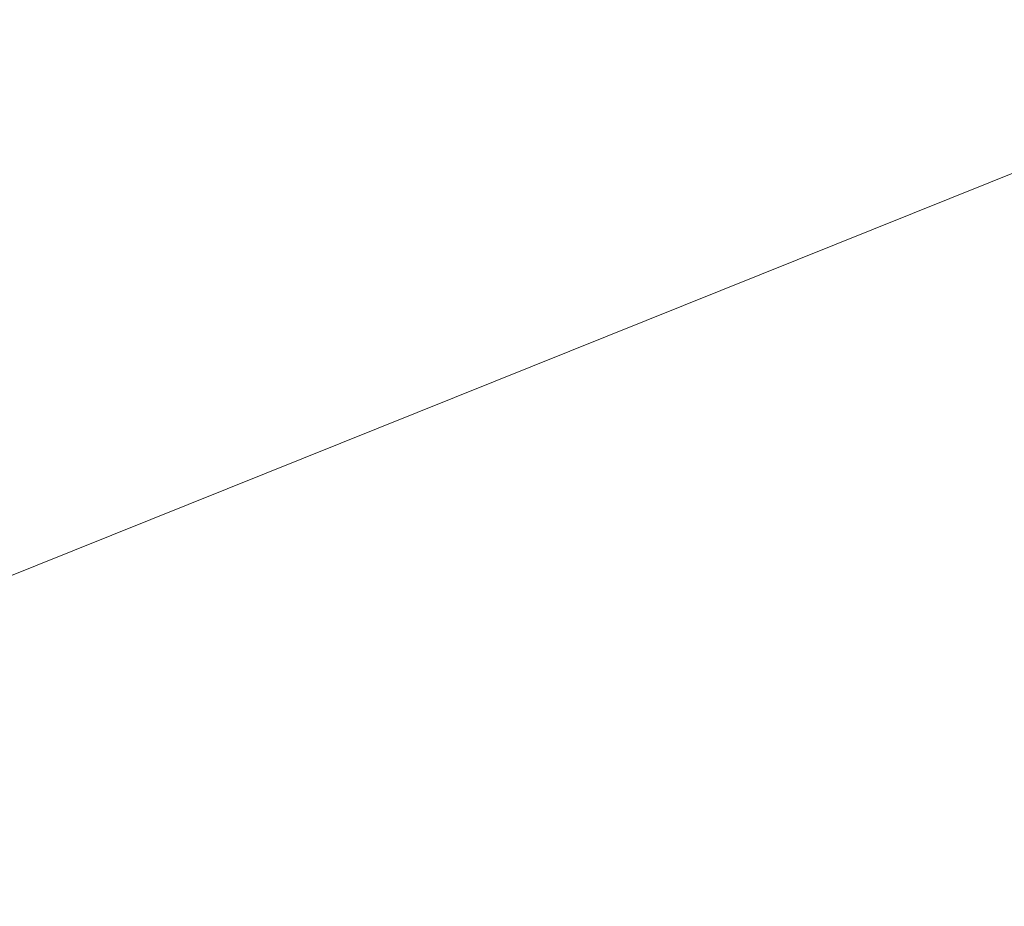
# Model space of a CAD drawing. Extents: x 1620613 to 1693141, y 557269 to 607790.
# Tile 967 of 1056: x 1620885.9 to 1620887.19, y 607299.75 to 607300.9. Entities that reach past the tile are written whole.
import ezdxf

# ---------------------------------------------------------------- set-up
doc = ezdxf.new("R2010")
doc.units = 0
doc.header["$LTSCALE"] = 10
doc.header["$MEASUREMENT"] = 0
doc.linetypes.add('DGN Style 2', pattern=[7.346996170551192, 4.408197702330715, -2.938798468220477])
doc.linetypes.add('DGN Style 3', pattern=[10.28579463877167, 7.346996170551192, -2.938798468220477])
doc.layers.add('DT_X_Contour_Minor', color=136, linetype='DGN Style 3', lineweight=0)
doc.layers.add('SV_X_Top_of_Bank', color=97, linetype='DGN Style 2', lineweight=0)

# ---------------------------------------------------------------- blocks, each defined once
blk = doc.blocks.new('*U1004')
at = {"layer": 'DT_X_Contour_Minor', "transparency": 33554559, "flags": 128}
for points, elevation in [([(-26.4221577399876, 51.95833175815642), (-27.71982852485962, 51.03469212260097), (-27.97437398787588, 50.85364810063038), (-28.18186575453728, 50.70636159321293), (-28.34230382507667, 50.59283259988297), (-28.4556881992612, 50.51306112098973), (-28.69530826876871, 50.34534719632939), (-28.85981133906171, 50.20753661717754), (-29.17360549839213, 49.91989032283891), (-29.63669074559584, 49.48240831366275), (-30.24906708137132, 48.8950905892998), (-32.08112542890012, 47.12912903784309), (-32.72328845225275, 46.49489483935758), (-33.27573376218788, 45.91666340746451), (-33.73846135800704, 45.39443474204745), (-34.11147124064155, 44.92820884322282), (-34.98654064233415, 43.75961013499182), (-35.37127004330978, 43.30610329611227), (-35.86915619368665, 42.82203181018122), (-36.48019909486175, 42.30739567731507), (-37.20439874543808, 41.76219489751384), (-39.28647348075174, 40.2675732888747), (-39.98611710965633, 39.74158006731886), (-40.52349194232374, 39.28456660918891), (-40.89859798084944, 38.89653291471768), (-41.11143522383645, 38.57747898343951), (-41.46264281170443, 37.81864151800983), (-41.56407973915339, 37.53517833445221), (-41.60498482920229, 37.25391688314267), (-41.58535808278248, 36.97485716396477), (-41.50519949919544, 36.69799917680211), (-40.98988515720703, 35.41113261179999), (-41.36458870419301, 35.2114997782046), (-41.40116681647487, 35.18857666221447), (-41.35031391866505, 35.20536424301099), (-41.21203001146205, 35.26186252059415), (-40.98631509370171, 35.35807149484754), (-40.26783396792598, 35.66757635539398), (-40.02239461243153, 35.74966068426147), (-39.8249373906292, 35.76378502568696), (-39.6754623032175, 35.70994937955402), (-39.57396934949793, 35.58815374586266), (-39.36729765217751, 35.17275207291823), (-39.29846415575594, 35.03223562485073), (-39.24696743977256, 34.92223753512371), (-39.21280750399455, 34.84275780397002), (-39.19598434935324, 34.79379643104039), (-39.17423830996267, 34.70392391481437), (-39.19917079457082, 34.65937235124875), (-39.29027777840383, 34.59312204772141), (-39.44755926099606, 34.50517300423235), (-39.67101524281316, 34.39552522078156), (-40.35513052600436, 34.07419947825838), (-40.58325396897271, 33.96678022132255), (-40.75453783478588, 33.8855167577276), (-40.86898212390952, 33.83040908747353), (-40.92658683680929, 33.80145721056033), (-41.00441330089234, 33.7591265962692), (-41.04055930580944, 33.73462800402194), (-41.09062747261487, 33.69288018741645), (-41.15461780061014, 33.63388314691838), (-41.2325302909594, 33.55763688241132), (-41.45885981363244, 33.33131454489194), (-41.55081032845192, 33.24771939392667), (-41.65691473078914, 33.16667569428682), (-41.77717302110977, 33.08818344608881), (-41.91158519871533, 33.01224264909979), (-42.28888952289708, 32.81313579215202), (-42.41095057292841, 32.74687478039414), (-42.49415548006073, 32.69742188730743), (-42.53850424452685, 32.66477711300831), (-42.54399686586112, 32.64894045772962), (-42.50683566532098, 32.62912020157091), (-42.53423417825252, 32.60898901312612), (-42.64430061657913, 32.56346063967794), (-42.83703498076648, 32.49253508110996), (-43.11243727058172, 32.39621233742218), (-43.95706727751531, 32.10548877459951), (-44.25215094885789, 32.00285932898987), (-44.50392945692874, 31.91301366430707), (-44.71240280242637, 31.83595178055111), (-44.8775709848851, 31.77167367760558), (-45.26027925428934, 31.61731044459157), (-45.38764896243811, 31.56564027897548), (-45.48272688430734, 31.5264022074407), (-45.54551302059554, 31.49959622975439), (-45.5760073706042, 31.48522234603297), (-45.61426992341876, 31.46346811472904), (-45.66447487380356, 31.43806682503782), (-45.78639281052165, 31.37817862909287), (-45.98002373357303, 31.28380352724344), (-46.24536764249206, 31.15494151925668), (-47.04856871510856, 30.7653269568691), (-47.38836151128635, 30.6047740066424), (-47.80533909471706, 30.41532607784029), (-48.29950146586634, 30.19698317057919), (-48.87084862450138, 29.94974528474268), (-50.49735409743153, 29.25191761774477), (-51.13303793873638, 28.97905882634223), (-51.8202103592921, 28.68385320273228), (-52.55887135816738, 28.3663007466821), (-53.3490209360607, 28.02640145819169), (-55.52473791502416, 27.09020757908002), (-56.49371372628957, 26.66848666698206), (-57.76885342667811, 26.10546933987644), (-59.35015701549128, 25.40115559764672), (-61.23762449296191, 24.55554544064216), (-66.6790896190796, 22.11218980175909), (-68.57485017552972, 21.26142299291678), (-70.18103300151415, 20.54163929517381), (-71.49763809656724, 19.95283870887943), (-72.52466546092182, 19.49502123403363), (-74.8773014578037, 18.44881878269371), (-75.91999211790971, 17.98397094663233), (-77.28358709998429, 17.37407927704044), (-78.96808640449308, 16.61914377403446), (-80.97349003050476, 15.71916443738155), (-86.74910546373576, 13.12582776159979), (-88.72374219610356, 12.23877836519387), (-90.31594081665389, 11.52263268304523), (-91.52570132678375, 10.97739071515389), (-92.3530237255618, 10.60305246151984), (-94.04929930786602, 9.832688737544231), (-94.68466071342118, 9.54443124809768), (-95.31853824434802, 9.257431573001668), (-95.95093189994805, 8.971689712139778), (-96.58184168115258, 8.687205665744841), (-98.26228926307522, 7.930258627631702), (-98.89682115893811, 7.644555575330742), (-99.54008116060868, 7.355156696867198), (-100.1920692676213, 7.06206199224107), (-100.8527854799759, 6.765271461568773), (-102.6263328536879, 5.968902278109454), (-103.2449727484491, 5.690073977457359), (-103.7707319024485, 5.450865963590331), (-104.2036103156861, 5.251278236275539), (-104.5436079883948, 5.091310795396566), (-105.3264274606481, 4.717558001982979), (-105.6287788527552, 4.573821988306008), (-105.9487184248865, 4.422928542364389), (-106.2862461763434, 4.264877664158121), (-106.6413621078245, 4.099669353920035), (-107.6117888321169, 3.649570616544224), (-107.9746458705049, 3.481720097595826), (-108.3353969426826, 3.315742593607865), (-108.6940420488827, 3.151638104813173), (-109.0505811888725, 2.989406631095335), (-109.9985442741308, 2.55928672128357), (-110.3086120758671, 2.420033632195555), (-110.5278431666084, 2.324864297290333), (-110.6562375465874, 2.273778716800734), (-110.6937952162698, 2.266776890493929), (-110.6728333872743, 2.306883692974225), (-110.6862926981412, 2.310373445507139), (-110.7423920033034, 2.290762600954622), (-110.8411313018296, 2.24805115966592), (-110.9825105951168, 2.182239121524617), (-111.4163753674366, 1.975939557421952), (-111.5617474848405, 1.90787255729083), (-111.6724652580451, 1.858396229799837), (-111.7485286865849, 1.827510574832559), (-111.7899377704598, 1.815215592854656), (-111.8541562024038, 1.807216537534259), (-111.8952114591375, 1.794595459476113), (-111.9702134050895, 1.76273151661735), (-112.0791620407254, 1.71162470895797), (-112.2220573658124, 1.641275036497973), (-112.6483738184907, 1.428018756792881), (-112.8175543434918, 1.34328058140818), (-113.0053585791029, 1.249008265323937), (-113.2117865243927, 1.145201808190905), (-113.4368381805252, 1.031861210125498), (-114.0618075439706, 0.7169074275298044), (-114.2700324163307, 0.618599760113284), (-114.4259800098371, 0.5598920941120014), (-114.5296503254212, 0.5407844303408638), (-114.5810433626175, 0.5612767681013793), (-114.6483884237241, 0.6687230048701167), (-114.6723631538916, 0.7065127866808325), (-114.6937785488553, 0.7392974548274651), (-114.7126346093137, 0.7670770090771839), (-114.7289313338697, 0.7898514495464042), (-114.799010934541, 0.884453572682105), (-115.0863380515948, 0.9425401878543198), (-115.1710306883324, 0.9323459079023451), (-115.3019684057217, 0.8768688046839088), (-115.4791512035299, 0.7761088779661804), (-115.702579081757, 0.6300661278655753), (-116.3600468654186, 0.180241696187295), (-116.6101513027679, -0.01975269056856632), (-116.8673637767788, -0.2823675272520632), (-117.131684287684, -0.6076028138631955), (-117.4031128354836, -0.995458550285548), (-118.1363996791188, -2.11323444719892), (-118.4312717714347, -2.533009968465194), (-118.765922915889, -2.954004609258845), (-119.1403531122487, -3.376218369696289), (-119.5545623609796, -3.79965124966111), (-120.712159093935, -4.930431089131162), (-121.2576473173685, -5.398751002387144), (-122.025914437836, -5.955625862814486), (-123.0169604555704, -6.601055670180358), (-124.2307853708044, -7.33504042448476), (-127.7646903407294, -9.410406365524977), (-129.0504631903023, -10.16678530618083), (-130.2573530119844, -10.87939767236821), (-131.3853598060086, -11.54824346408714), (-132.4344835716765, -12.17332268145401), (-135.1269695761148, -13.78184516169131), (-136.0246570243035, -14.31878836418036), (-136.6983548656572, -14.72322611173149), (-137.1480630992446, -14.99515840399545), (-137.3737817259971, -15.13458524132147), (-137.677045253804, -15.32971620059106), (-137.9974270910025, -15.53586171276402), (-138.7311249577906, -16.00795002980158), (-139.8781388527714, -16.74598115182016), (-141.4384687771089, -17.74995507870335), (-146.1504366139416, -20.78180929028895), (-147.8899061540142, -21.88109677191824), (-149.5743388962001, -22.90506855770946), (-151.2037348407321, -23.85372464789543), (-152.7780939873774, -24.72706504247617), (-156.9030026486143, -26.95555183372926), (-158.2580997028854, -27.68774060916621), (-159.2297093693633, -28.21294184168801), (-159.8178316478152, -28.53115553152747), (-160.0224665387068, -28.64238167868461), (-160.0568430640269, -28.66300134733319), (-160.0893978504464, -28.68125328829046), (-160.1612798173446, -28.72054435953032), (-160.2724889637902, -28.78087456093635), (-160.4230252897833, -28.8622438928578), (-160.8768917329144, -29.10728095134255), (-161.2334875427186, -29.31818412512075), (-161.9628751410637, -29.7671158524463), (-163.0650545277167, -30.45407613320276), (-164.540025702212, -31.3790649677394), (-168.9703378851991, -34.16307326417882), (-170.4930653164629, -35.11789278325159), (-171.7385134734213, -35.89434511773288), (-172.7066823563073, -36.49243026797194), (-173.3975719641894, -36.91214823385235), (-174.8702385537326, -37.79357323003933), (-175.577311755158, -38.18167739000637), (-176.5940314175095, -38.68492112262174), (-177.9203975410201, -39.30330442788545), (-179.5564101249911, -40.0368273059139), (-184.331972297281, -42.14640774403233), (-185.9600141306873, -42.86267835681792), (-187.2624680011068, -43.4293048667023), (-188.2393339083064, -43.84628727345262), (-188.890611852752, -44.11362557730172), (-190.1932357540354, -44.62700225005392), (-190.8766222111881, -44.90431178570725), (-191.9498136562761, -45.35120788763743), (-193.4128100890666, -45.9676905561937), (-195.265611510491, -46.75375979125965), (-200.7261552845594, -49.0760598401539), (-202.5265453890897, -49.8416973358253), (-203.8323078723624, -50.39688478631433), (-204.6434427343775, -50.74162219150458), (-204.9599499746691, -50.87590955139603), (-205.1444657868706, -50.9534091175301), (-205.4094279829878, -51.06469744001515), (-206.0659277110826, -51.34043773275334), (-207.1139649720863, -51.78062999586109), (-208.5535397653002, -52.38527422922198), (-212.9144559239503, -54.21692814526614), (-214.4953707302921, -54.87517555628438), (-215.9674280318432, -55.47617735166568), (-217.3306278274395, -56.01993353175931), (-218.5849701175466, -56.50644409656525), (-221.7847395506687, -57.72747811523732), (-222.8509311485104, -58.13458622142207), (-223.6496788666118, -58.44013502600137), (-224.1809827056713, -58.64412452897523), (-224.4448426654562, -58.74655473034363), (-224.7918773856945, -58.88428953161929), (-225.0772514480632, -58.99538952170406), (-225.673097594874, -59.22538839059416), (-226.5794158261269, -59.57428613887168), (-227.796206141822, -60.04208276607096), (-231.4549430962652, -61.44807227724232), (-232.9376689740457, -62.02218422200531), (-234.6417938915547, -62.69002792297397), (-236.5673178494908, -63.4516033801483), (-238.7142408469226, -64.3069105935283), (-244.7345675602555, -66.71270550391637), (-246.739514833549, -67.51349833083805), (-248.2391116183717, -68.111530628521), (-249.2333579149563, -68.50680239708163), (-249.72225372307, -68.69931363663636), (-250.3521752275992, -68.94232956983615), (-250.7275681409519, -69.0684500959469), (-251.3813057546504, -69.26454972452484), (-252.313388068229, -69.53062845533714), (-253.523815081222, -69.86668628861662), (-257.1227467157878, -70.85614598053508), (-258.6074759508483, -71.22436795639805), (-260.3624649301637, -71.58693911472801), (-262.3877136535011, -71.94385945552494), (-264.6832221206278, -72.2951289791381), (-271.1649243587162, -73.22431328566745), (-272.2743608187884, -73.87685941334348), (-270.7413935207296, -75.13760956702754), (-266.5660224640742, -77.00656374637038), (-259.7482476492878, -79.48372195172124), (-238.0443097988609, -86.90041586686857), (-230.9031500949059, -89.32110521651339), (-225.7576243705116, -91.02065282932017), (-222.6077326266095, -91.99905870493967), (-221.453474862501, -92.2563228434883), (-221.0362994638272, -91.98083823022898), (-220.7937196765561, -91.94951449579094), (-220.3788618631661, -92.06215675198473), (-219.7917260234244, -92.31876499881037), (-219.0323121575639, -92.71933923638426), (-216.7775044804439, -93.9794918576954), (-215.9991035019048, -94.38683808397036), (-215.3550063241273, -94.66376229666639), (-214.8452129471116, -94.81026449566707), (-214.4697233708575, -94.82634468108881), (-213.0308142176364, -94.59706751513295), (-209.0644522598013, -93.2959824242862), (-208.0970566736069, -93.20292095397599), (-206.8947393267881, -93.48134443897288), (-205.4575002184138, -94.13125287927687), (-203.7853393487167, -95.15264627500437), (-199.0130146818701, -98.3716752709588), (-197.5992905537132, -99.25004037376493), (-196.9373616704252, -99.47086393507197), (-197.0272280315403, -99.03414595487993), (-197.8688896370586, -97.93988643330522), (-201.1157142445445, -94.14513898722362), (-202.1445991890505, -92.86694454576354), (-202.7961355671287, -91.87842180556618), (-203.0703233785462, -91.1795707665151), (-202.9671626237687, -90.77039142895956), (-201.6052657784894, -89.53678849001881), (-196.2946542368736, -87.53550001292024), (-195.1693159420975, -87.08935588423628), (-194.06927743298, -86.60861856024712), (-192.994538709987, -86.09328804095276), (-191.9450997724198, -85.54336432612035), (-189.1803289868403, -84.0307768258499), (-188.1064418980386, -83.47586562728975), (-186.9583587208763, -82.94557265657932), (-185.7360794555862, -82.43989791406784), (-184.4396041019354, -81.9588413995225), (-180.8834083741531, -80.70884833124), (-179.6824118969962, -80.28517202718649), (-178.7465692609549, -79.95163791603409), (-178.0758804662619, -79.70824599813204), (-177.6703455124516, -79.55499627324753), (-176.9424574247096, -79.26651993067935), (-176.675729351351, -79.16141957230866), (-176.4214611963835, -79.06247575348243), (-176.1796529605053, -78.96968847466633), (-175.9503046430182, -78.88305773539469), (-175.3553223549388, -78.6602511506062), (-174.762106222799, -78.4298333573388), (-173.4286945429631, -77.90568491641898), (-171.3550873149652, -77.08780582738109), (-168.5412845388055, -75.9761960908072), (-160.0508830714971, -72.6202625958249), (-157.2561313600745, -71.51578799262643), (-155.2396773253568, -70.71931430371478), (-154.001520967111, -70.2308415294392), (-153.5416622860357, -70.0503696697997), (-153.3531027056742, -69.97977926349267), (-153.2682810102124, -69.9421778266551), (-153.155235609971, -69.88231632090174), (-153.0139665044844, -69.800194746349), (-152.8444736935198, -69.69581310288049), (-152.3548612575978, -69.38778196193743), (-152.1645990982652, -69.27370018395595), (-151.9610219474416, -69.16247820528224), (-151.74412980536, -69.05411602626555), (-151.5139226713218, -68.94861364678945), (-150.8822836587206, -68.6710870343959), (-150.2915771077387, -68.4260573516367), (-148.9931867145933, -67.89911326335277), (-146.9871124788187, -67.09025476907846), (-144.2733544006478, -65.99948186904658), (-136.0930877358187, -62.71486826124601), (-133.3686395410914, -61.62607873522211), (-131.3304949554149, -60.82317036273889), (-129.9786539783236, -60.30614314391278), (-129.313116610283, -60.07499707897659), (-128.4534217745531, -59.83978244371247), (-128.1407040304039, -59.72982814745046), (-127.8473219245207, -59.57637623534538), (-127.573275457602, -59.3794267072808), (-127.3185646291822, -59.13897956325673), (-126.1750305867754, -57.91539845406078), (-125.6638016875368, -57.54778814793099), (-125.5201019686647, -57.45771540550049), (-125.3081009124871, -57.34504445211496), (-125.027798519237, -57.20977528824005), (-124.67919478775, -57.05190791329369), (-123.658516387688, -56.60079729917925), (-123.3162236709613, -56.45018668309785), (-123.0548543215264, -56.33668779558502), (-122.8744083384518, -56.26030063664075), (-122.774885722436, -56.22102520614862), (-122.6173899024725, -56.16577302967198), (-122.578404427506, -56.13100091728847), (-122.5795698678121, -56.06812371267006), (-122.6208862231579, -55.97714141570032), (-122.702353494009, -55.85805402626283), (-123.176219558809, -55.23673432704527), (-123.2689925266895, -55.26020671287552), (-123.27880088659, -55.26118479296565), (-123.2684661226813, -55.25405943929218), (-123.2379882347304, -55.2388306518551), (-123.1873672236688, -55.21549843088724), (-123.0255203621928, -55.14247459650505), (-122.9375661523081, -55.10604744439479), (-122.7950886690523, -55.05153386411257), (-122.5980879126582, -54.97893385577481), (-122.3465638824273, -54.88824741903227), (-121.6031354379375, -54.62230168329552), (-121.3172286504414, -54.51236278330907), (-121.0170796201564, -54.38200538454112), (-120.7026883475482, -54.2312294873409), (-120.3740548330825, -54.06003509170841), (-119.4787091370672, -53.57629203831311), (-119.1806481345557, -53.41567858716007), (-118.9579743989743, -53.29664552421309), (-118.8106879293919, -53.2191928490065), (-118.7387887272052, -53.18332056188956), (-118.6475738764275, -53.14310164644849), (-118.5940182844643, -53.11962995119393), (-118.5017626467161, -53.07937905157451), (-118.370806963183, -53.02234894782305), (-118.2011512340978, -52.94853963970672), (-117.697135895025, -52.72934254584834), (-117.5315163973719, -52.65704004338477), (-117.4126694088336, -52.60453035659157), (-117.3405949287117, -52.57181348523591), (-117.3152929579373, -52.5588894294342), (-117.3101843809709, -52.55081570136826), (-117.2631252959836, -52.52895948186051), (-117.1257794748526, -52.46944611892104), (-116.8981469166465, -52.37227561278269), (-116.5802276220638, -52.23744796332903), (-115.6120605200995, -51.82769804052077), (-115.2194286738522, -51.65870471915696), (-114.7676584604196, -51.45903719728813), (-114.2567498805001, -51.22869547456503), (-113.6867029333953, -50.96767955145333), (-112.0877265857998, -50.23073815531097), (-111.4670962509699, -49.94613143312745), (-110.8044375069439, -49.64501731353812), (-110.0997503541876, -49.32739579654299), (-109.3530347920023, -48.99326688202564), (-107.3057554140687, -48.08024658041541), (-106.5441058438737, -47.74109617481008), (-105.794616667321, -47.40841018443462), (-105.0572878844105, -47.08218860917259), (-104.3321194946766, -46.76243144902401), (-102.4145509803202, -45.91836490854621), (-101.5012583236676, -45.51471419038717), (-100.1995567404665, -44.93681194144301), (-98.50944623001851, -44.18465816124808), (-96.43092679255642, -43.25825285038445), (-90.37032972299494, -40.55550331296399), (-88.25751306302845, -39.61251305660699), (-86.46451088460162, -38.81060444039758), (-84.9913231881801, -38.14977746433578), (-83.8379499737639, -37.63003212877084), (-81.18870737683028, -36.43215342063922), (-80.25277914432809, -36.00904832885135), (-79.43192639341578, -35.63814208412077), (-78.72614912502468, -35.31943468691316), (-78.13544733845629, -35.05292613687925), (-76.71367655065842, -34.4118351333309), (-75.96444420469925, -34.0753918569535), (-74.78307525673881, -33.54688028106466), (-73.16956970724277, -32.82630040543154), (-71.1239275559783, -31.91365223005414), (-65.0926996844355, -29.22383269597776), (-63.05558418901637, -28.31482348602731), (-61.46765860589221, -27.60516050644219), (-60.32892293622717, -27.09484375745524), (-59.63937717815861, -26.78387323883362), (-58.39950837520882, -26.22041349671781), (-57.97896558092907, -26.02894983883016), (-57.64723880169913, -25.8771536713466), (-57.40432803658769, -25.7650249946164), (-57.25023328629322, -25.69256380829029), (-56.95773530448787, -25.55222396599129), (-56.81331861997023, -25.48196517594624), (-56.59944205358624, -25.37644368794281), (-56.31610560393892, -25.23565950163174), (-55.96330927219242, -25.05961261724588), (-54.92990587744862, -24.54313732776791), (-54.55293985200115, -24.35628810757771), (-54.19709432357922, -24.18309691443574), (-53.86236929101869, -24.02356374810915), (-53.54876475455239, -23.87768860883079), (-52.74064665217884, -23.50689893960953), (-52.47525161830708, -23.38610528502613), (-52.28515509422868, -23.30181657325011), (-52.17035707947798, -23.25403280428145), (-52.13085757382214, -23.24275397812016), (-52.12592357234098, -23.26135036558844), (-52.10117963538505, -23.25621700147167), (-52.03064832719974, -23.22686961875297), (-51.91432964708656, -23.17330821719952), (-51.75222359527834, -23.09553279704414), (-51.25889096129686, -22.85584631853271), (-51.05811752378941, -22.75836918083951), (-50.82579668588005, -22.64570262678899), (-50.56192844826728, -22.51784665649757), (-50.2665128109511, -22.37480126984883), (-49.43667457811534, -21.97309435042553), (-49.17018562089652, -21.84487856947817), (-48.99309742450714, -21.7615114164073), (-48.90540998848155, -21.72299289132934), (-48.90712331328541, -21.72932299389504), (-49.03089319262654, -21.80600143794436), (-49.05063169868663, -21.82155339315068), (-49.01701980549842, -21.81070042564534), (-48.93005751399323, -21.77344253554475), (-48.7897448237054, -21.70977972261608), (-48.34444378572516, -21.50480565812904), (-48.17551681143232, -21.45221952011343), (-48.00271166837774, -21.44819165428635), (-47.82602835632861, -21.49272206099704), (-47.64546687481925, -21.58581074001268), (-46.7937975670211, -22.13352721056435), (-42.2364000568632, -18.93331495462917), (-41.3104534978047, -18.22286632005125), (-40.48578418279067, -17.46303995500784), (-39.76239211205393, -16.65383585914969), (-39.140277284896, -15.79525403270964), (-37.61634073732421, -13.43986552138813), (-37.04584322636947, -12.63717082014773), (-36.47730310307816, -11.99562810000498), (-35.91072036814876, -11.51523736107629), (-35.34609502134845, -11.19599860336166), (-33.84303728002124, -10.55956455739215), (-33.33886044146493, -10.34608286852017), (-32.95362323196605, -10.18296333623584), (-32.68732565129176, -10.07020596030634), (-32.53996769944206, -10.00781074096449), (-32.30559933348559, -9.908573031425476), (-31.90467404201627, -9.634235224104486), (-30.87767444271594, -8.885650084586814), (-29.22460053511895, -7.662817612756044), (-26.9454523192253, -5.96573780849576), (-20.03295799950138, -0.8078618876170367), (-17.72287080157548, 0.9096714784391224), (-15.97697994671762, 2.193864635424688), (-14.79528543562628, 3.044717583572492), (-14.17778726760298, 3.462230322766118), (-13.28338727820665, 3.997810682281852), (-12.96057946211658, 4.195819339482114), (-12.66295600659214, 4.388160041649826), (-12.39051691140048, 4.574832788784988), (-12.14326217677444, 4.75583758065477), (-11.51749536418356, 5.230959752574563), (-11.00479138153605, 5.565659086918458), (-9.93600454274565, 6.213415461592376), (-8.311134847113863, 7.174228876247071), (-6.130182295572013, 8.448099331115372), (0.4271349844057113, 12.26249659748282), (2.594258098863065, 13.52337980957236), (4.177639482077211, 14.44523149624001), (5.177279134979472, 15.02805165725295), (5.593177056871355, 15.27184029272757), (5.923915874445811, 15.46990128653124), (6.12780222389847, 15.59505155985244), (6.49140715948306, 15.82195663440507), (7.014730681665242, 16.15061651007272), (7.697772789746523, 16.58103118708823), (11.25797932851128, 18.82706088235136), (20.18971190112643, 20.77616461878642), (21.90178052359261, 21.057118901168), (23.21010100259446, 21.06465157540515), (24.11467333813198, 20.7987626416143), (24.61549753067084, 20.25945209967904), (26.01059809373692, 17.10468581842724)], 2.200041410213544), ([(-28.66335585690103, 51.7220972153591), (-29.30004596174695, 51.26892201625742), (-29.42493632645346, 51.18009445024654), (-29.52674023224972, 51.10782969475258), (-29.60545768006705, 51.05212774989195), (-29.66108866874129, 51.01298861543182), (-29.77865602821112, 50.93070133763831), (-29.85936793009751, 50.86308585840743), (-30.01332811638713, 50.72195487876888), (-30.24053658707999, 50.50730839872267), (-30.54099334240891, 50.21914641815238), (-31.4398757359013, 49.35269380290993), (-31.75494705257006, 49.04151269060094), (-32.02599920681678, 48.7578088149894), (-32.25303219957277, 48.50158217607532), (-32.43604603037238, 48.27283277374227), (-32.86539069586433, 47.69947068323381), (-33.16645912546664, 47.39634373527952), (-33.74765591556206, 46.91698445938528), (-34.60898106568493, 46.26139285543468), (-35.75043457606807, 45.42956892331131), (-39.16781508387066, 42.9763953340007), (-40.31616411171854, 42.11306466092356), (-41.19817581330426, 41.36295283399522), (-41.81385018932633, 40.72605985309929), (-42.16318723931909, 40.20238571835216), (-42.73963627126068, 38.95687982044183), (-42.90612817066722, 38.49162199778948), (-42.97326709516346, 38.02997795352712), (-42.94105304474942, 37.57194768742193), (-42.8094860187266, 37.1175311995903), (-41.96368295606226, 35.00535307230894), (-42.23085186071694, 34.86301205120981), (-42.26887846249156, 34.84078360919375), (-42.26845730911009, 34.83510157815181), (-42.22958840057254, 34.84596595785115), (-42.15227173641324, 34.87337674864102), (-41.70174920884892, 35.03990206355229), (-41.55750328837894, 34.74459908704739), (-41.52192420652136, 34.67397008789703), (-41.47700664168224, 34.58864150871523), (-41.4227505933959, 34.48861334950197), (-41.35915606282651, 34.37388561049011), (-41.04059179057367, 33.80419047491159), (-41.33739384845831, 33.50739783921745), (-41.41715527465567, 33.43902560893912), (-41.52923867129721, 33.36110576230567), (-41.67364403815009, 33.27363829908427), (-41.85037137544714, 33.17662321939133), (-42.36474023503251, 32.90518618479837), (-42.53114278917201, 32.8148543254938), (-42.64457380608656, 32.7474365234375), (-42.70503328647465, 32.70293277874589), (-42.71252122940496, 32.68134309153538), (-42.66186036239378, 32.65432266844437), (-42.67755569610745, 32.63433251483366), (-42.7626373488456, 32.59462737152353), (-42.91710532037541, 32.53520723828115), (-43.14095960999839, 32.45607211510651), (-43.83041947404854, 32.2187584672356), (-44.07882419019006, 32.13194548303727), (-44.30694344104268, 32.04949176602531), (-44.51477722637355, 31.9713973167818), (-44.70232554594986, 31.8976621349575), (-45.17540711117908, 31.70684733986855), (-45.33285409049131, 31.64297570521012), (-45.4503838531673, 31.59447189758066), (-45.52799640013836, 31.56133591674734), (-45.56569173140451, 31.54356776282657), (-45.61298965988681, 31.5166764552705), (-45.67505008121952, 31.48527686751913), (-45.82575790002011, 31.41124658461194), (-46.06511311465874, 31.29458560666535), (-46.39311572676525, 31.1352939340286), (-47.38598588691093, 30.65367521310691), (-47.77893061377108, 30.46683042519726), (-48.21311217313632, 30.26751010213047), (-48.68853056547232, 30.05571424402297), (-49.20518579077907, 29.83144285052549), (-50.63791550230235, 29.21675175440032), (-51.19786635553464, 28.97640033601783), (-51.80317163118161, 28.71636440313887), (-52.45383132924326, 28.4366439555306), (-53.14984545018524, 28.13723899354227), (-55.06635566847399, 27.31257974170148), (-55.97075848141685, 26.91826044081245), (-57.24658425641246, 26.35379697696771), (-58.89383299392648, 25.61918935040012), (-60.91250469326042, 24.71443756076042), (-66.79085984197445, 22.07490723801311), (-68.81696076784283, 21.16555793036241), (-70.48649718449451, 20.41715774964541), (-71.79946909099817, 19.8297066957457), (-72.75587648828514, 19.40320476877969), (-74.83087686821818, 18.4804651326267), (-75.80085483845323, 18.04787272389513), (-77.15453846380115, 17.44215022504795), (-78.89192774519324, 16.66329763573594), (-81.01302268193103, 15.71131495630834), (-87.18088338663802, 12.94185435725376), (-89.27493008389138, 12.00123585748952), (-90.93117464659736, 11.25647580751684), (-92.14961707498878, 10.70757420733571), (-92.93025736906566, 10.35453105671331), (-94.42822864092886, 9.674227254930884), (-94.98931266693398, 9.419668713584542), (-95.5490862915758, 9.16622094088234), (-96.10754951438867, 8.913883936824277), (-96.66470233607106, 8.662657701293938), (-98.14869599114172, 7.994202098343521), (-98.72580298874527, 7.734375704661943), (-99.34412873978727, 7.456238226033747), (-100.0036732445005, 7.159789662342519), (-100.7044365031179, 6.845030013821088), (-102.6280968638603, 5.981256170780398), (-103.2917161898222, 5.682352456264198), (-103.8398288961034, 5.433471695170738), (-104.2724349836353, 5.234613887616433), (-104.5895344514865, 5.085779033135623), (-105.281124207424, 4.755583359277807), (-105.5584339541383, 4.62387002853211), (-105.871670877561, 4.476376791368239), (-106.2208349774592, 4.313103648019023), (-106.6059262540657, 4.134050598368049), (-107.6807392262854, 3.635535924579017), (-108.0726961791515, 3.454136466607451), (-108.4424573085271, 3.283824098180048), (-108.7900226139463, 3.124598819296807), (-109.1153920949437, 2.976460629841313), (-109.9534496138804, 2.596208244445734), (-110.2272938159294, 2.473625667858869), (-110.4202832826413, 2.391067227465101), (-110.5324180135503, 2.348532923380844), (-110.5636980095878, 2.346022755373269), (-110.5393050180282, 2.392694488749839), (-110.5549674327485, 2.396755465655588), (-110.6202494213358, 2.37393459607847), (-110.7351509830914, 2.324231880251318), (-110.8996721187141, 2.247647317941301), (-111.4045545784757, 2.007579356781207), (-111.5737221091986, 1.9283707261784), (-111.7025628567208, 1.870795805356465), (-111.7910768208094, 1.834854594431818), (-111.8392640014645, 1.820547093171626), (-111.9139941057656, 1.811238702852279), (-111.961769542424, 1.796551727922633), (-112.049048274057, 1.759472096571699), (-112.1758303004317, 1.699999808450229), (-112.342115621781, 1.618134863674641), (-112.8382142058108, 1.369971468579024), (-113.0243978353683, 1.276749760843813), (-113.2108747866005, 1.183207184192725), (-113.3976450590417, 1.089343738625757), (-113.5847086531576, 0.9951594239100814), (-114.0839359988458, 0.7435734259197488), (-114.2528334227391, 0.6691401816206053), (-114.3851051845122, 0.6345299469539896), (-114.4807512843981, 0.6397427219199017), (-114.539771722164, 0.6847785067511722), (-114.6483253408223, 0.8579712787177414), (-114.6869702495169, 0.918884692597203), (-114.7214897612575, 0.9717303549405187), (-114.7518838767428, 1.016508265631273), (-114.7781525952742, 1.053218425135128), (-114.8911140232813, 1.205707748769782), (-115.3542570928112, 1.299337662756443), (-115.490773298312, 1.282905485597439), (-115.7018320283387, 1.193481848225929), (-115.9874332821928, 1.031066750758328), (-116.3475770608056, 0.7956601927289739), (-117.4073505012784, 0.07058742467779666), (-117.7788057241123, -0.2034798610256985), (-118.0983413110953, -0.4818771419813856), (-118.3659572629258, -0.7646044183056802), (-118.5816535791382, -1.051661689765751), (-119.0876175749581, -1.822921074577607), (-119.2910777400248, -2.112563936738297), (-119.5219852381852, -2.403047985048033), (-119.7803400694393, -2.6943732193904), (-120.0661422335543, -2.986539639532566), (-120.8648777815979, -3.766771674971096), (-121.3225887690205, -4.137671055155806), (-122.0966700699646, -4.665195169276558), (-123.1871216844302, -5.349344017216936), (-124.5939436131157, -6.190117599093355), (-128.767295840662, -8.641013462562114), (-130.2369261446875, -9.505103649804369), (-131.5158028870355, -10.25920231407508), (-132.6039260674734, -10.90330945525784), (-133.501295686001, -11.43742507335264), (-135.6399432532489, -12.71507802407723), (-136.3582963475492, -13.14499497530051), (-136.909369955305, -13.47650611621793), (-137.2931640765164, -13.70961144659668), (-137.5096787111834, -13.84431096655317), (-137.8640117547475, -14.07230193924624), (-138.2383458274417, -14.31316231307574), (-139.0955982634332, -14.86475020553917), (-140.4357690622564, -15.72706561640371), (-142.2588582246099, -16.90010854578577), (-147.7643204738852, -20.44252638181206), (-149.7222287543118, -21.68669164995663), (-151.4668569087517, -22.7623740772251), (-152.9982049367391, -23.66957366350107), (-154.3162728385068, -24.40829040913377), (-157.5467470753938, -26.15355794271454), (-158.6090805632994, -26.72762390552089), (-159.3732253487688, -27.14087114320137), (-159.8391814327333, -27.39329965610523), (-160.0069488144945, -27.48490944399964), (-160.05674356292, -27.51477724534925), (-160.0897382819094, -27.53356989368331), (-160.1513763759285, -27.56754698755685), (-160.2416578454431, -27.6167085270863), (-160.3605826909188, -27.68105451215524), (-160.7159067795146, -27.87288973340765), (-160.9950793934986, -28.03800213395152), (-161.5661041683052, -28.38946291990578), (-162.4289811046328, -28.92727209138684), (-163.5837102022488, -29.65142964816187), (-167.0521240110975, -31.83098098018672), (-168.3330390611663, -32.63164036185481), (-169.5744738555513, -33.39895500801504), (-170.7764283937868, -34.13292491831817), (-171.9389026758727, -34.83355009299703), (-174.9861937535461, -36.65742424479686), (-176.1557057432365, -37.33081155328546), (-177.3787734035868, -37.98306786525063), (-178.6553967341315, -38.61419318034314), (-179.9855757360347, -39.22418749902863), (-183.604127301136, -40.82266435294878), (-184.953786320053, -41.41113715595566), (-186.2888497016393, -41.97769792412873), (-187.6093174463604, -42.52234665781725), (-188.9151895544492, -43.04508335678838), (-192.378054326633, -44.40983184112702), (-193.6907164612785, -44.93266471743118), (-195.0315542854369, -45.47760198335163), (-196.4005677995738, -46.04464363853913), (-197.7977570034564, -46.6337896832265), (-201.5611624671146, -48.23431832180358), (-202.8068933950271, -48.76405462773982), (-203.7215320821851, -49.15286706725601), (-204.3050785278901, -49.4007556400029), (-204.557532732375, -49.50772034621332), (-204.7892876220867, -49.60506107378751), (-205.122084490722, -49.7448410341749), (-205.9466589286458, -50.09117536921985), (-207.2630109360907, -50.64406407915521), (-209.0711405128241, -51.40350716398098), (-214.5485228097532, -53.70409455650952), (-216.4640158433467, -54.50409027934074), (-218.1024582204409, -55.17863690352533), (-219.4638499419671, -55.72773442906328), (-220.5481910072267, -56.15138285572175), (-223.0703663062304, -57.11384652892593), (-223.9168219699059, -57.43714301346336), (-224.5645574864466, -57.68518471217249), (-225.0135728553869, -57.85797162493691), (-225.2638680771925, -57.95550375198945), (-225.6663618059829, -58.11524970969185), (-225.9325421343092, -58.21920330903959), (-226.429212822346, -58.41125463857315), (-227.1563738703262, -58.69140369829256), (-228.1140252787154, -59.05965048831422), (-230.9750828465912, -60.15910556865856), (-232.2341146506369, -60.64783893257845), (-233.8654168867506, -61.28944771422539), (-235.8689895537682, -62.08393191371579), (-238.244832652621, -63.03129153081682), (-245.0767748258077, -65.76141773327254), (-247.3358571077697, -66.66393429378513), (-248.9891473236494, -67.32388932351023), (-250.0366454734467, -67.74128282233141), (-250.4783515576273, -67.9161147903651), (-250.8485116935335, -68.05891799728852), (-251.1604747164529, -68.15815091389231), (-251.8187436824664, -68.34874725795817), (-252.8233185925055, -68.63070702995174), (-254.1741994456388, -69.00403022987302), (-258.2382896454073, -70.1213766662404), (-259.91491875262, -70.53719098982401), (-261.8967384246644, -70.9466241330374), (-264.1837486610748, -71.34967609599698), (-266.7759494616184, -71.74634687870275), (-274.0954056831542, -72.79562739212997), (-275.3482357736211, -73.53251449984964), (-273.6171338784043, -74.9562154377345), (-268.9020999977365, -77.06673020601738), (-261.203134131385, -79.86405880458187), (-236.6939825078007, -88.23935350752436), (-228.6428515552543, -90.981510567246), (-222.8713224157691, -92.92651071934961), (-219.3793950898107, -94.07435396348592), (-218.1670695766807, -94.42504030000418), (-217.9736706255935, -94.29732798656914), (-217.8612127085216, -94.28280657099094), (-217.6688881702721, -94.33502655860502), (-217.3966970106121, -94.45398794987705), (-217.0446392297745, -94.63969074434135), (-215.9993296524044, -95.22388673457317), (-215.6384696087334, -95.41272896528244), (-215.3398716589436, -95.54110866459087), (-215.1035358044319, -95.60902583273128), (-214.9294620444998, -95.61648046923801), (-214.2623960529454, -95.51018953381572), (-212.4236245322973, -94.90701760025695), (-211.3693692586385, -95.27248518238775), (-208.9946483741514, -96.62739018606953), (-205.2994618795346, -98.9717326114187), (-200.2838097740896, -102.305512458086), (-185.1481166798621, -112.5148419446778), (-180.6644119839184, -115.3006257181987), (-178.5650677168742, -116.0009799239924), (-178.8500838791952, -114.6159045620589), (-181.5194604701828, -111.1453996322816), (-191.8169452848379, -99.1101470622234), (-195.1750249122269, -95.14225500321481), (-197.5261501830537, -92.26501825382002), (-198.8703210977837, -90.47843681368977), (-199.2075376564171, -89.7825106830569), (-198.4316547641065, -89.0797177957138), (-195.4061593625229, -87.93956867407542), (-194.7024538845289, -87.65115346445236), (-193.8879783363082, -87.27454317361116), (-192.9627327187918, -86.8097378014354), (-191.9267170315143, -86.25673734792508), (-189.0163151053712, -84.6644760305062), (-187.885862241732, -84.08033551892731), (-186.6773050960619, -83.52210997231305), (-185.3906436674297, -82.98979939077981), (-184.0258779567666, -82.48340377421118), (-180.2823636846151, -81.167568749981), (-179.0181060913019, -80.7215757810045), (-178.0329690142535, -80.37047314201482), (-177.3269524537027, -80.11426083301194), (-176.9000564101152, -79.95293885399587), (-176.1338276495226, -79.64926735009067), (-175.8762315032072, -79.54731187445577), (-175.6781146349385, -79.46919907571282), (-175.5394770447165, -79.4149289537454), (-175.4603187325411, -79.3845015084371), (-175.3285356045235, -79.33515189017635), (-174.8662217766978, -79.15331559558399), (-173.5781176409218, -78.64481892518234), (-171.4642231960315, -77.80966187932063), (-168.5245384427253, -76.64784445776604), (-159.584325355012, -73.11411749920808), (-156.6458573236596, -71.9527562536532), (-154.5356130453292, -71.11896773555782), (-153.2535925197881, -70.61275194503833), (-152.7997957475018, -70.43410888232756), (-152.6939693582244, -70.39449101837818), (-152.6463643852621, -70.37338774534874), (-152.5829192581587, -70.33979132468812), (-152.503633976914, -70.2937017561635), (-152.408508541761, -70.23511903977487), (-152.1337205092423, -70.06224093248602), (-152.0269385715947, -69.99821415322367), (-151.9126837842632, -69.93579239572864), (-151.7909561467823, -69.87497566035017), (-151.6617556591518, -69.81576394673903), (-151.307257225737, -69.6600060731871), (-150.7865892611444, -69.44654054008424), (-149.4904591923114, -68.92296234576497), (-147.4188670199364, -68.08927149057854), (-144.5718127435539, -66.94546797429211), (-135.9457185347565, -63.48184171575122), (-133.0872926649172, -62.33768157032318), (-130.9815857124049, -61.50292082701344), (-129.6285976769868, -60.97755948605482), (-129.0283285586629, -60.76159754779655), (-128.4312361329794, -60.59823158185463), (-128.1976767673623, -60.5043540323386), (-127.9448179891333, -60.34524585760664), (-127.6726597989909, -60.12090705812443), (-127.3812021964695, -59.83133763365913), (-125.9760347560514, -58.32780886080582), (-125.8161657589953, -58.21285156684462), (-125.7512496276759, -58.17585428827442), (-125.6250165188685, -58.1141298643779), (-125.4374664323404, -58.02767829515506), (-125.1885993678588, -57.91649958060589), (-124.4431978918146, -57.58705348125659), (-124.1611560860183, -57.4587819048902), (-123.8740817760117, -57.32105175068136), (-123.5819749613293, -57.17386301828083), (-123.2848356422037, -57.01721570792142), (-122.485754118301, -56.5868781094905), (-122.2091005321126, -56.43948820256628), (-121.978450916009, -56.32007168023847), (-121.7938052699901, -56.2286285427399), (-121.6551635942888, -56.16515879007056), (-121.1155117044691, -55.93423784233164), (-120.8633052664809, -55.59544713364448), (-120.8215244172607, -55.51844386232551), (-120.8042703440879, -55.43263006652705), (-120.8115430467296, -55.33800574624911), (-120.843342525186, -55.23457090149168), (-120.9608435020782, -54.94699728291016), (-121.000999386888, -54.84809745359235), (-121.0333413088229, -54.767078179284), (-121.0578692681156, -54.70393946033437), (-121.0745832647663, -54.65868129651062), (-121.134349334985, -54.48919782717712), (-120.8391535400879, -54.3255671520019), (-120.7496332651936, -54.27642424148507), (-120.6075849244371, -54.19912294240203), (-120.4130085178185, -54.09366325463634), (-120.165904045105, -53.96004517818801), (-119.4369213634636, -53.56618578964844), (-119.1930260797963, -53.43487928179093), (-119.0080772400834, -53.33635429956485), (-118.8820748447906, -53.2706108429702), (-118.8150188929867, -53.23764891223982), (-118.7147982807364, -53.19345913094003), (-118.6559550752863, -53.16767004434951), (-118.5545909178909, -53.12344512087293), (-118.4107058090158, -53.06078436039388), (-118.2242997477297, -52.97968776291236), (-117.6705223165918, -52.73884905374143), (-117.4885509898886, -52.65940803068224), (-117.3579700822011, -52.60171399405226), (-117.278779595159, -52.56576694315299), (-117.2509795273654, -52.55156687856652), (-117.2453665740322, -52.54269602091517), (-117.2033268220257, -52.52277257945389), (-117.0814172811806, -52.4696553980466), (-116.879637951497, -52.38334447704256), (-116.597988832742, -52.26383981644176), (-115.7404314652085, -51.90090240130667), (-115.3795960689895, -51.74519667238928), (-114.9402579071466, -51.55028254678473), (-114.4224169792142, -51.316160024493), (-113.8260732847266, -51.04282910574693), (-112.1311530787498, -50.26166879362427), (-111.4732828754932, -49.95998472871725), (-110.7708624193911, -49.64080276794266), (-110.0238917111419, -49.30412291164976), (-109.2323707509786, -48.94994515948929), (-107.0622478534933, -47.98214062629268), (-106.2708308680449, -47.62965386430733), (-105.524172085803, -47.29804697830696), (-104.8222715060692, -46.98731996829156), (-104.1651291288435, -46.6974728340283), (-102.4724270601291, -45.95238697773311), (-101.6161663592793, -45.57374351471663), (-100.3169108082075, -44.99662751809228), (-98.57466040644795, -44.22103898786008), (-96.38941515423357, -43.2469779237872), (-89.97143468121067, -40.38485170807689), (-87.75575667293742, -39.39607936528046), (-85.9222080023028, -38.57635699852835), (-84.47078867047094, -37.92568460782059), (-83.4014986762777, -37.44406219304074), (-81.05956447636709, -36.38513572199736), (-80.23220259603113, -36.01111022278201), (-79.50656760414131, -35.68322857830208), (-78.88265950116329, -35.40149078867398), (-78.36047828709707, -35.16589685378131), (-77.10363090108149, -34.59917150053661), (-76.39172531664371, -34.27964198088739), (-75.1986441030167, -33.74609743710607), (-73.52438726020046, -32.99853786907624), (-71.36895478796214, -32.03696327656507), (-64.97956735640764, -29.18741099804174), (-62.83160034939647, -28.22902048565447), (-61.17973990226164, -27.49101315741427), (-60.02398601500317, -26.97338901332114), (-59.36433868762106, -26.67614805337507), (-58.26675456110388, -26.17734973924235), (-57.89447235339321, -26.00785803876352), (-57.60081382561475, -25.87348167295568), (-57.38577897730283, -25.77422064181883), (-57.24936780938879, -25.71007494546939), (-56.99043626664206, -25.58584020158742), (-56.85282068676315, -25.51876037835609), (-56.63417260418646, -25.41069696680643), (-56.33449201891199, -25.26164996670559), (-55.95377893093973, -25.07161937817), (-54.8305006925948, -24.51022635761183), (-54.42835901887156, -24.31061814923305), (-54.06439267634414, -24.13283828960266), (-53.73860166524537, -23.97688677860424), (-53.45098598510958, -23.84276361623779), (-52.73491127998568, -23.51420631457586), (-52.49968865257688, -23.40738071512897), (-52.33107679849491, -23.33332189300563), (-52.22907571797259, -23.2920298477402), (-52.19368541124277, -23.28350457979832), (-52.1881256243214, -23.30445956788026), (-52.1602433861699, -23.29867513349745), (-52.08076651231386, -23.26560558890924), (-51.94969500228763, -23.20525093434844), (-51.76702885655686, -23.11761116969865), (-51.21112628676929, -22.84752498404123), (-50.9964290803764, -22.74327124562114), (-50.76926438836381, -22.63307466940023), (-50.52963221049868, -22.5169352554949), (-50.27753254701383, -22.39485300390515), (-49.58864346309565, -22.06137654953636), (-49.37009269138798, -21.95659541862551), (-49.23110718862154, -21.89235936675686), (-49.17168695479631, -21.86866839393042), (-49.19183198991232, -21.88552250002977), (-49.35163910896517, -21.98452688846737), (-49.3771247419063, -22.00460700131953), (-49.33372630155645, -21.99059404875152), (-49.22144378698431, -21.94248803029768), (-49.04027719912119, -21.86028894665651), (-48.46532086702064, -21.59563396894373), (-48.25667408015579, -21.52164932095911), (-48.06195096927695, -21.49818661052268), (-47.88115153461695, -21.5252458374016), (-47.71427577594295, -21.6028270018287), (-47.28783865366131, -21.87707269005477), (-47.14352265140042, -21.97119530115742), (-47.03040248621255, -22.04787886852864), (-46.94847815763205, -22.10712339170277), (-46.89774966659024, -22.14892887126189), (-46.80406813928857, -22.23715809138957), (-46.77389289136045, -22.26847884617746), (-46.75362829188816, -22.29626919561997), (-46.74327434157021, -22.32052913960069), (-46.7428310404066, -22.34125867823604), (-46.76388714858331, -22.42975891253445), (-46.48259858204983, -22.47773711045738), (-46.3857663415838, -22.45273684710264), (-46.21582186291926, -22.35717397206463), (-45.97276514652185, -22.19104848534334), (-45.65659619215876, -21.95436038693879), (-44.71599599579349, -21.22910864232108), (-44.29573215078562, -20.9127490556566), (-43.74039076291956, -20.50760910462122), (-43.04997183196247, -20.01368878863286), (-42.22447535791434, -19.43098810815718), (-39.84304803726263, -17.75874580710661), (-39.00926831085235, -17.12909249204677), (-38.29399962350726, -16.49431427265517), (-37.6972419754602, -15.85441114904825), (-37.21899536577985, -15.20938312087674), (-36.10168579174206, -13.48247517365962), (-35.68341225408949, -12.89396085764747), (-35.26657382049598, -12.42359887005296), (-34.85117049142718, -12.07138921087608), (-34.4372022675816, -11.83733188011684), (-33.33520047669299, -11.37071543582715), (-32.96555148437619, -11.21419636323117), (-32.68310585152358, -11.09460147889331), (-32.48786357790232, -11.01193078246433), (-32.37982466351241, -10.96618427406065), (-32.20799203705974, -10.89342583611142), (-31.81004378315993, -10.61468690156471), (-30.74507349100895, -9.83303892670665), (-29.01308116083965, -8.548481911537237), (-26.61406679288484, -6.761015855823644), (-19.32733242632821, -1.323894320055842), (-16.91412359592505, 0.4734842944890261), (-15.13954787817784, 1.787778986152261), (-14.00360527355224, 2.618989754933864), (-13.50629578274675, 2.967116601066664), (-13.03164795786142, 3.251342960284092), (-12.84495030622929, 3.368106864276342), (-12.6408432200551, 3.505228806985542), (-12.41932669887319, 3.662708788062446), (-12.18040074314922, 3.840546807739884), (-11.520052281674, 4.341925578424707), (-11.00302574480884, 4.681154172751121), (-9.947207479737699, 5.322805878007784), (-8.352597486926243, 6.266880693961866), (-6.219195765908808, 7.513378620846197), (4.993859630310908, 14.0360228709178), (5.909814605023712, 14.30634518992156), (6.092026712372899, 14.36251355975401), (6.246110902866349, 14.41516624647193), (6.372067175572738, 14.46430325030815), (6.46989553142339, 14.50992457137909), (6.693267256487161, 14.62689385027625), (7.10172760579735, 14.73841521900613), (8.159579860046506, 14.98525236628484), (9.866824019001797, 15.36740529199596), (12.22346008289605, 15.88487399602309), (19.37367879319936, 17.44521157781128), (21.74557896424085, 17.89900309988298), (23.49861544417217, 18.09012447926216), (24.63278823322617, 18.01857571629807), (25.14809733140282, 17.68435681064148), (26.10885784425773, 15.51177158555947)], 2.600041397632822)]:
    blk.add_lwpolyline(points, dxfattribs=dict(at, elevation=elevation))

msp = doc.modelspace()

# ---------------------------------------------------------------- linework, layer by layer
at = {"layer": 'SV_X_Top_of_Bank', "extrusion": (0.007114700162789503, -0.05176716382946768, 0.9986338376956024), "elevation": -18855.21206843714, "flags": 128}
msp.add_lwpolyline([(1688341.399474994, 380495.2335694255), (1688359.531308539, 380495.7043637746), (1688370.463455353, 380498.0725351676), (1688395.572580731, 380506.740670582), (1688420.940108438, 380511.7574321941), (1688444.138128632, 380518.355338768), (1688467.22231404, 380528.7305743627), (1688491.262317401, 380540.2151339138), (1688508.535586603, 380545.2887184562), (1688513.5223003, 380548.4010002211), (1688516.051220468, 380548.1495454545), (1688520.39603739, 380549.3039635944), (1688525.368929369, 380551.0706712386)], dxfattribs=at)
at = {"layer": 'SV_X_Top_of_Bank', "extrusion": (0.04489057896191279, -0.1067836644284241, 0.9932683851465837), "elevation": 8952.639644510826, "flags": 128}
msp.add_lwpolyline([(1729619.200279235, -67683.47041249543), (1729610.048117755, -67689.2494116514), (1729593.286163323, -67692.1110974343), (1729566.643396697, -67690.50938442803), (1729551.852254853, -67691.88192179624), (1729536.554039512, -67691.83763185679), (1729515.835796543, -67695.68964613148), (1729501.149706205, -67697.72199223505), (1729469.279658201, -67698.3224800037)], dxfattribs=at)
at = {"layer": 'SV_X_Top_of_Bank', "extrusion": (0.168901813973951, -0.4467975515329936, 0.8785465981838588), "elevation": 3356.978483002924, "flags": 128}
msp.add_lwpolyline([(1730947.770607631, -3965.265990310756), (1730946.805849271, -3964.96904812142), (1730946.663359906, -3964.804005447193), (1730941.67030618, -3965.055207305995), (1730939.350192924, -3965.361981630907), (1730937.749893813, -3967.172645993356), (1730926.574366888, -3968.532772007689), (1730874.446998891, -3968.466137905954), (1730864.586120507, -3969.339779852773), (1730855.732144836, -3969.748913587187), (1730845.815665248, -3968.420788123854), (1730844.088985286, -3969.592587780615), (1730838.536446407, -3969.077424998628), (1730833.231231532, -3969.713117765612)], dxfattribs=at)

# ---------------------------------------------------------------- block references
at = {"layer": 'DT_X_Contour_Minor', "transparency": 33554559}
msp.add_blockref('*U1004', (1621028.060791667, 607365.3311666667, 1050.599958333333), dxfattribs=at)

doc.saveas('drawing.dxf')
